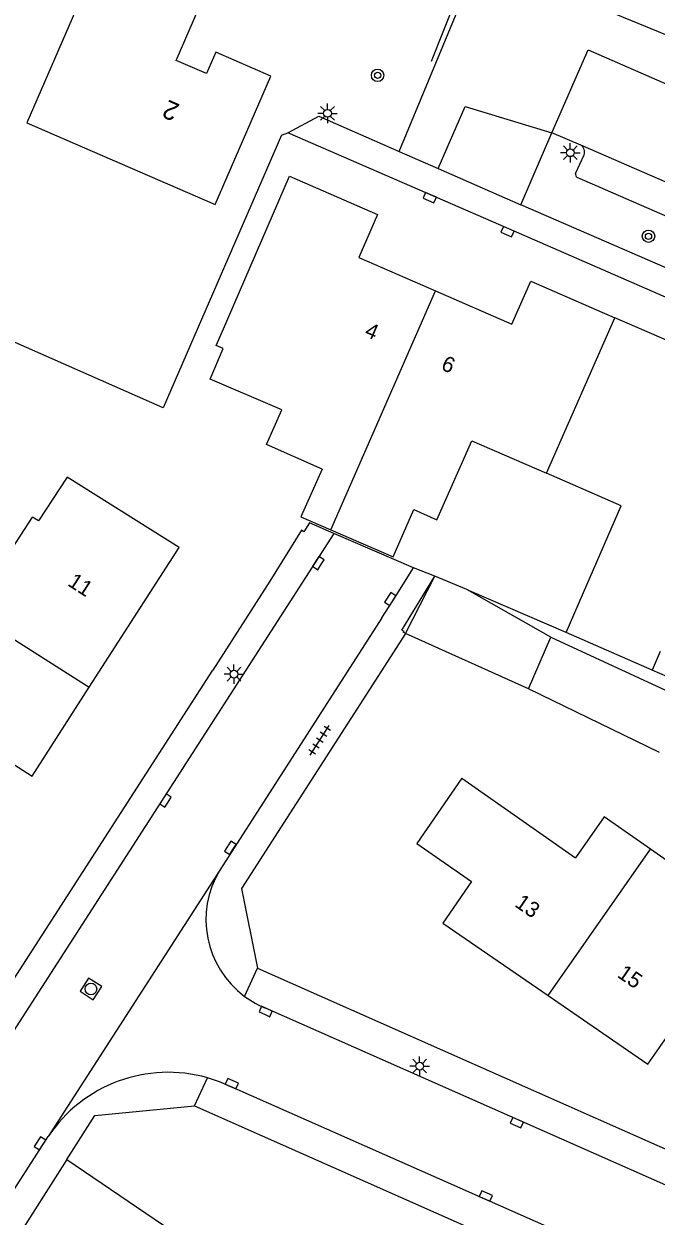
# Model space of a CAD drawing. Extents: x 136000 to 141014, y 402000 to 403500.
# Drawn here: x 138629.8 to 138670.4, y 402765.7 to 402842.4 of the extents above; entities that cross this region are included whole.
import ezdxf

# ---------------------------------------------------------------- set-up
doc = ezdxf.new("R2010")
doc.units = 0
for name, color, linetype in [('gg-afsc-erfafscheiding', 7, 'Continuous'), ('gg-afsc-muur', 7, 'Continuous'), ('gg-anno-huisnummerreeks BGT', 7, 'Continuous'), ('gg-bbg-bijgebouw', 7, 'Continuous'), ('gg-bbg-gedigitaliseerde bebouwing', 7, 'Continuous'), ('gg-bbg-gedigitaliseerde bijgebouw', 7, 'Continuous'), ('gg-bbg-hoofdgebouw', 7, 'Continuous'), ('gg-bbg-luifel en loopbrug', 7, 'Continuous'), ('gg-bbg-tussenscheiding', 7, 'Continuous'), ('gg-knt-bronhoudergrens', 7, 'Continuous'), ('gg-knt-plantopografie kant verharding', 7, 'Continuous'), ('gg-knt-verharding', 7, 'Continuous'), ('gg-knt-verharding nz', 7, 'Continuous'), ('gg-kwrk-duiker nz buis', 7, 'Continuous'), ('gt-anno-plantopografie huisnummer', 7, 'Continuous'), ('gt-bbg-plantopografie pand', 7, 'Continuous'), ('gt-grn-vlakafsluiter', 7, 'Continuous'), ('gt-grn-weggrens', 7, 'Continuous'), ('gt-symb-boom', 7, 'Continuous'), ('gt-symb-kolk', 7, 'Continuous'), ('gt-symb-lichtmast', 7, 'Continuous'), ('gt-symb-rioolschacht', 7, 'Continuous'), ('gt-symb-tegel verharding', 7, 'Continuous')]:
    doc.layers.add(name, color=color, linetype=linetype)

# ---------------------------------------------------------------- blocks, each defined once
blk = doc.blocks.new('gt0-BOOM')
at = {"layer": 'gt-symb-boom'}
for radius in [0.4, 0.2]:
    blk.add_circle((0, 0), radius, dxfattribs=at)
blk = doc.blocks.new('gt0-KOLK')
at = {"layer": 'gt-symb-kolk'}
blk.add_lwpolyline([(0, 0), (0.375, 0), (0.375, 0.4), (-0.375, 0.4), (-0.375, 0), (0, 0)], dxfattribs=at)
blk = doc.blocks.new('gt0-LMAST')
at = {"layer": 'gt-symb-lichtmast'}
for p, q in [((-0.182, 0.173), (-0.447, 0.438)), ((-0.005, 0.246), (-0.005, 0.621)), ((0.172, 0.173), (0.437, 0.438)), ((-0.255, -0.004), (-0.63, -0.004)), ((-0.182, -0.181), (-0.447, -0.446)), ((-0.005, -0.254), (-0.005, -0.629)), ((0.437, -0.446), (0.172, -0.181)), ((0.245, -0.004), (0.62, -0.004))]:
    blk.add_line(p, q, dxfattribs=at)
blk.add_circle((-0.005, -0.004), 0.25, dxfattribs=at)
blk = doc.blocks.new('gt0-RS')
at = {"layer": 'gt-symb-rioolschacht'}
blk.add_lwpolyline([(-0.5, -0.5), (0.5, -0.5), (0.5, 0.5), (-0.5, 0.5)], close=True, dxfattribs=at)
blk.add_circle((0, 0), 0.375, dxfattribs=at)
blk = doc.blocks.new('gt0-TEG1')
at = {"layer": 'gt-symb-tegel verharding'}
for p, q in [((-1.125, 0), (1.125, 0)), ((-0.9, -0.25), (-0.9, 0.25)), ((-0.45, -0.25), (-0.45, 0.25)), ((0, -0.25), (0, 0.25)), ((0.45, -0.25), (0.45, 0.25)), ((0.9, -0.25), (0.9, 0.25))]:
    blk.add_line(p, q, dxfattribs=at)

msp = doc.modelspace()

# ---------------------------------------------------------------- linework, layer by layer
at = {"layer": 'gg-afsc-erfafscheiding'}
for p, q in [((138649.684, 402809.597), (138648.127, 402810.279)), ((138654.827, 402807.397), (138649.684, 402809.597)), ((138656.185, 402806.853), (138654.827, 402807.397)), ((138753.085, 402764.566), (138670.179, 402800.814)), ((138632.52, 402769.34), (138640.836, 402763.696))]:
    msp.add_line(p, q, dxfattribs=at)
for points in [[(138646.319, 402835.216), (138638.718, 402817.685), (138620.377, 402825.765)], [(138664.64, 402803.221), (138658.433, 402805.914), (138658.256, 402805.988)]]:
    msp.add_lwpolyline(points, dxfattribs=at)
at = {"layer": 'gg-afsc-muur'}
msp.add_line((138632.52, 402769.34), (138624.733, 402757.144), dxfattribs=at)
at = {"layer": 'gg-bbg-bijgebouw'}
msp.add_line((138662.216, 402799.61), (138663.652, 402802.928), dxfattribs=at)
at = {"layer": 'gg-bbg-gedigitaliseerde bebouwing'}
for p, q in [((138626.329, 402804.566), (138630.315, 402810.639)), ((138657.92, 402793.85), (138665.245, 402788.743))]:
    msp.add_line(p, q, dxfattribs=at)
for points in [[(138670.074, 402789.292), (138667.095, 402791.381), (138665.245, 402788.743)], [(138671.719, 402784.23), (138673.556, 402786.85), (138670.074, 402789.292)]]:
    msp.add_lwpolyline(points, dxfattribs=at)
at = {"layer": 'gg-bbg-gedigitaliseerde bijgebouw'}
for p, q in [((138663.652, 402802.928), (138672.313, 402798.914)), ((138670.657, 402795.506), (138662.216, 402799.61))]:
    msp.add_line(p, q, dxfattribs=at)
at = {"layer": 'gg-bbg-hoofdgebouw'}
for p, q in [((138639.74, 402808.698), (138632.531, 402813.227)), ((138633.958, 402799.703), (138639.74, 402808.698)), ((138664.64, 402803.221), (138665.972, 402806.286)), ((138670.179, 402800.814), (138664.64, 402803.221)), ((138670.695, 402802.007), (138670.179, 402800.814)), ((138630.277, 402793.977), (138633.958, 402799.703))]:
    msp.add_line(p, q, dxfattribs=at)
for points in [[(138642.522, 402822.608), (138646.851, 402832.572), (138652.507, 402830.109), (138651.305, 402827.348), (138656.225, 402825.205)], [(138656.225, 402825.205), (138661.146, 402823.062), (138662.362, 402825.83), (138667.77, 402823.476)], [(138676.91, 402816.232), (138671.992, 402818.371), (138673.178, 402821.122), (138667.77, 402823.476)], [(138646.338, 402817.551), (138641.728, 402819.523), (138642.571, 402821.493), (138642.122, 402821.688), (138642.522, 402822.608)], [(138648.935, 402813.743), (138645.359, 402815.322), (138646.338, 402817.551)], [(138654.846, 402811.132), (138656.33, 402810.476), (138658.577, 402815.562), (138663.382, 402813.474)], [(138632.531, 402813.227), (138630.683, 402810.402), (138630.315, 402810.639)], [(138648.935, 402813.743), (138647.573, 402810.659), (138649.5, 402809.823)], [(138665.972, 402806.286), (138668.188, 402811.385), (138663.382, 402813.474)], [(138649.5, 402809.823), (138653.501, 402808.086), (138654.846, 402811.132)], [(138622.147, 402799.027), (138623.088, 402798.42), (138623.169, 402798.546), (138630.277, 402793.977)], [(138657.92, 402793.85), (138655.03, 402789.65), (138658.56, 402787.22), (138656.71, 402784.54), (138663.475, 402779.883)], [(138663.475, 402779.883), (138669.9, 402775.46), (138673.79, 402781.04)]]:
    msp.add_lwpolyline(points, dxfattribs=at)
at = {"layer": 'gg-bbg-luifel en loopbrug'}
for p, q in [((138654.31, 402803.17), (138656.185, 402806.853)), ((138658.256, 402805.988), (138656.185, 402806.853)), ((138663.652, 402802.928), (138658.256, 402805.988)), ((138662.216, 402799.61), (138654.31, 402803.17))]:
    msp.add_line(p, q, dxfattribs=at)
at = {"layer": 'gg-bbg-tussenscheiding'}
for p, q in [((138649.5, 402809.823), (138656.225, 402825.205)), ((138663.382, 402813.474), (138667.77, 402823.476)), ((138626.329, 402804.566), (138633.958, 402799.703))]:
    msp.add_line(p, q, dxfattribs=at)
msp.add_lwpolyline([(138663.475, 402779.883), (138668.23, 402786.662), (138670.074, 402789.292)], dxfattribs=at)
at = {"layer": 'gg-knt-bronhoudergrens'}
msp.add_lwpolyline([(138653.906, 402834.166), (138665.689, 402862.595), (138683.193, 402902.449), (138697.332, 402934.643), (138741.471, 403036.615), (138769.952, 403101.229)], dxfattribs=at)
at = {"layer": 'gg-knt-plantopografie kant verharding'}
msp.add_line((138655.973, 402839.966), (138679.301, 402898.683), dxfattribs=at)
at = {"layer": 'gg-knt-verharding'}
for p, q in [((138656.412, 402833.066), (138658.142, 402837.053)), ((138648.724, 402836.44), (138653.906, 402834.166)), ((138661.717, 402830.739), (138663.725, 402835.361)), ((138665.576, 402834.575), (138663.725, 402835.361)), ((138653.906, 402834.166), (138656.412, 402833.066)), ((138665.251, 402832.75), (138665.79, 402833.951)), ((138675.976, 402827.864), (138665.345, 402832.498)), ((138677.192, 402824.021), (138661.717, 402830.739)), ((138649.684, 402809.597), (138614.9, 402755.59)), ((138653.49, 402805.273), (138654.827, 402807.397)), ((138652.781, 402804.172), (138653.49, 402805.273)), ((138652.781, 402804.172), (138642.358, 402787.947)), ((138645.38, 402779.04), (138732.083, 402740.678)), ((138640.74, 402772.78), (138733.9, 402731.54)), ((138617.346, 402749.137), (138631.318, 402770.81))]:
    msp.add_line(p, q, dxfattribs=at)
for points in [[(138663.725, 402835.361), (138666.054, 402840.697), (138677.932, 402835.514), (138677.803, 402835.257), (138679.939, 402834.33)], [(138762.916, 402784.819), (138743.658, 402793.2), (138722.993, 402802.207), (138676.592, 402822.382), (138660.945, 402829.199), (138646.744, 402835.37)], [(138648.127, 402810.279), (138647.774, 402809.711), (138647.616, 402809.802), (138645.581, 402806.528), (138641.899, 402800.812)], [(138654.31, 402803.17), (138654.163, 402803.246), (138654.209, 402803.292), (138654.073, 402803.385), (138656.185, 402806.853)], [(138654.31, 402803.17), (138643.75, 402786.76), (138644.78, 402781.64)], [(138609.025, 402755.435), (138613.21, 402756.3), (138641.899, 402800.812)], [(138644.78, 402781.64), (138716.203, 402750), (138733.22, 402742.54), (138740.51, 402744.98)], [(138732.79, 402734.33), (138643.086, 402774.011), (138642.336, 402774.334), (138641.565, 402774.589)], [(138632.52, 402769.34), (138634.31, 402772.17), (138640.74, 402772.78)]]:
    msp.add_lwpolyline(points, dxfattribs=at)
for centre, radius, start, end in [((138665.285, 402834.126), 0.535, 340.84662, 57.01206), ((138665.468, 402832.687), 0.226, 163.94362, 236.96901), ((138647.602, 402784.76), 6.137, 148.71259, 233.51082), ((138647.615, 402784.787), 6.166, 233.56231, 248.74522), ((138639.041, 402765.651), 9.288, 74.23069, 146.25633)]:
    msp.add_arc(centre, radius, start, end, dxfattribs=at)
at = {"layer": 'gg-knt-verharding nz'}
msp.add_line((138677.402, 402829.432), (138665.576, 402834.575), dxfattribs=at)
at = {"layer": 'gg-kwrk-duiker nz buis'}
msp.add_line((138651.258, 402849.824), (138671.039, 402841.689), dxfattribs=at)
at = {"layer": 'gt-bbg-plantopografie pand'}
for points in [[(138642.099, 402840.548), (138641.502, 402839.173), (138639.544, 402840.023), (138643.525, 402849.186), (138636.921, 402852.055), (138629.952, 402836.013)], [(138629.952, 402836.013), (138642.058, 402830.754), (138645.645, 402839.008), (138642.099, 402840.548)]]:
    msp.add_lwpolyline(points, dxfattribs=at)
at = {"layer": 'gt-grn-vlakafsluiter'}
for p, q in [((138658.142, 402837.053), (138663.725, 402835.361)), ((138646.744, 402835.37), (138648.724, 402836.44)), ((138646.319, 402835.216), (138646.744, 402835.37))]:
    msp.add_line(p, q, dxfattribs=at)
at = {"layer": 'gt-grn-weggrens'}
for p, q in [((138656.412, 402833.066), (138661.717, 402830.739)), ((138642.358, 402787.947), (138631.318, 402770.81)), ((138643.953, 402779.826), (138644.78, 402781.64)), ((138640.74, 402772.78), (138641.565, 402774.589))]:
    msp.add_line(p, q, dxfattribs=at)

# ---------------------------------------------------------------- block references
at = {"layer": 'gt-symb-boom'}
for p in [(138652.51, 402839.064), (138669.937, 402828.714)]:
    msp.add_blockref('gt0-BOOM', p, dxfattribs=at)
at = {"layer": 'gt-symb-kolk'}
for p, rotation in [((138655.945, 402831.374), 156.52588999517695), ((138660.945, 402829.199), 156.48244942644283), ((138648.862, 402807.583), 57.199399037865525), ((138653.49, 402805.273), 57.199399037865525), ((138639.034, 402792.314), 57.199399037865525), ((138643.201, 402789.267), 57.19939903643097), ((138645.224, 402778.67), -23.898477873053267), ((138643.052, 402774.027), -23.89847786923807), ((138661.387, 402771.513), -23.898477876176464), ((138630.955, 402770.26), 57.19939903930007), ((138659.395, 402766.801), -23.89847787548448)]:
    msp.add_blockref('gt0-KOLK', p, dxfattribs=dict(at, rotation=rotation))
at = {"layer": 'gt-symb-lichtmast'}
for p in [(138649.292, 402836.622), (138664.913, 402834.086), (138643.271, 402800.551), (138655.221, 402775.343)]:
    msp.add_blockref('gt0-LMAST', p, dxfattribs=at)
at = {"layer": 'gt-symb-rioolschacht', "rotation": 57.199399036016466}
msp.add_blockref('gt0-RS', (138634.067, 402780.301), dxfattribs=at)
at = {"layer": 'gt-symb-tegel verharding', "rotation": 57.199399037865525}
msp.add_blockref('gt0-TEG1', (138648.79, 402796.294), dxfattribs=at)

# ---------------------------------------------------------------- texts
at = {"layer": 'gg-anno-huisnummerreeks BGT'}
for s, rotation, p in [('4', 336.5, (138651.612, 402822.306)), ('6', 336.5, (138656.532, 402820.163)), ('11', 327.2, (138632.51, 402806.285)), ('13', 325.5, (138661.273, 402785.648)), ('15', 325.5, (138667.868, 402781.108))]:
    msp.add_text(s, height=1, rotation=rotation, dxfattribs=at).set_placement(p)
at = {"layer": 'gt-anno-plantopografie huisnummer'}
msp.add_text('2', height=1.2, rotation=156.51849, dxfattribs=at).set_placement((138639.848, 402837.166))

doc.saveas('drawing.dxf')
